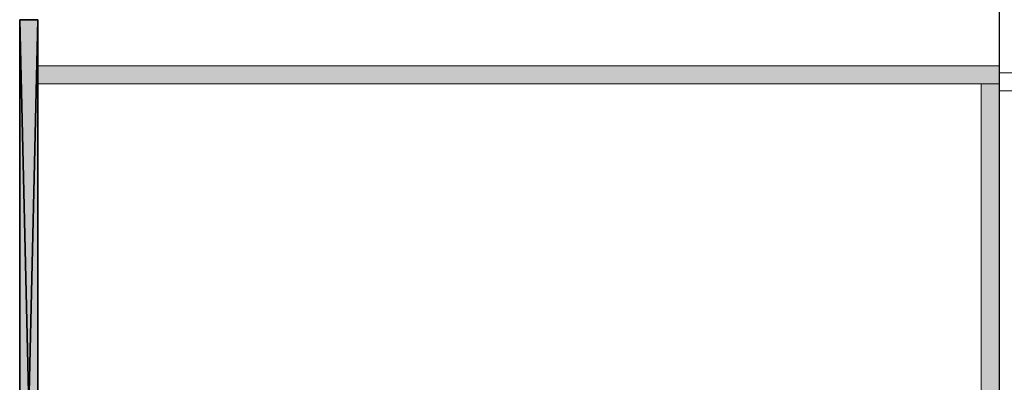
# Model space of a CAD drawing. Header units: inches. Extents: x 15 to 546804, y -66 to 267312.
# Tile 430 of 478: x 444817 to 450293, y 138647 to 140662. Entities that reach past the tile are written whole.
import ezdxf

# ---------------------------------------------------------------- set-up
doc = ezdxf.new("R2010")
doc.units = ezdxf.units.IN
doc.header["$MEASUREMENT"] = 0

msp = doc.modelspace()

# ---------------------------------------------------------------- hatches: boundary and pattern name
at = {"lineweight": 20}
h = msp.add_hatch(color=7, dxfattribs=at)
h.dxf.hatch_style = 1
h.paths.add_polyline_path([(444818.3, 136354.9), (444917.1, 136354.9), (444917.1, 140661.7), (444818.3, 140661.7)])
h = msp.add_hatch(color=7, dxfattribs=at)
h.dxf.hatch_style = 1
h.paths.add_polyline_path([(444917.1, 140305.7), (450265.1, 140305.7), (450265.1, 140405.7), (444917.1, 140405.7)])
h = msp.add_hatch(color=7, dxfattribs=at)
h.dxf.hatch_style = 1
h.paths.add_polyline_path([(450265.1, 140265.7), (450265.1, 140265.7), (450265.1, 140305.7), (450165.1, 140305.7), (450165.1, 136255.7), (450171.3, 136255.7), (450265.1, 136255.7)])

# ---------------------------------------------------------------- linework, layer by layer
at = {"color": 7, "lineweight": 20}
for p, q in [((450265.1, 140365.7, 300), (450267.1, 156655.7, 300)), ((450267.1, 156655.7, 3000), (450265.1, 140365.7, 3000)), ((450267.1, 138716.1, 300), (450267.1, 156655.7, 300)), ((450267.1, 137902.3, 300), (450267.1, 156655.7, 300)), ((450267.1, 156655.7, 300), (450267.1, 136255.7, 300)), ((444818.3, 140661.7), (444818.3, 136354.9)), ((444917.1, 136354.9), (444917.1, 140661.7)), ((450265.1, 140405.7, 300), (444917.1, 140405.7, 300)), ((444917.1, 140405.7, 300), (444917.1, 140305.7, 300)), ((450265.1, 140405.7, 3000), (444917.1, 140405.7, 3000)), ((444917.1, 140405.7, 3000), (444917.1, 140305.7, 3000)), ((444917.1, 140405.7, 300), (444917.1, 140405.7, 3000)), ((450265.1, 140405.7, 300), (444917.1, 140405.7, 300)), ((444917.1, 140405.7, 300), (444917.1, 140305.7, 300)), ((450265.1, 140305.7, 300), (450265.1, 140405.7, 300)), ((450265.1, 140305.7, 3000), (450265.1, 140405.7, 3000)), ((450265.1, 140405.7, 300), (450265.1, 140405.7, 3000)), ((450265.1, 140305.7, 300), (450265.1, 140405.7, 300)), ((451465.1, 140365.7, 3000), (450265.1, 140365.7, 3000)), ((450265.1, 140365.7, 3000), (450265.1, 140365.7, 300)), ((451465.1, 140365.7, 300), (450265.1, 140365.7, 300)), ((450265.1, 140265.7, 3000), (450265.1, 140365.7, 3000)), ((450265.1, 140265.7, 300), (450265.1, 140365.7, 300)), ((450265.1, 140365.7, 300), (450267.1, 137902.3, 300)), ((450265.1, 140365.7, 3000), (450265.1, 140365.7, 1787.7)), ((450265.1, 140365.7, 1787.7), (450265.1, 140365.7, 300)), ((444917.1, 140305.7, 300), (450265.1, 140305.7, 300)), ((444917.1, 140305.7, 3000), (450265.1, 140305.7, 3000)), ((444917.1, 140305.7, 300), (444917.1, 140305.7, 3000)), ((444917.1, 140305.7, 300), (450265.1, 140305.7, 300)), ((450165.1, 140305.7, 300), (450165.1, 136255.7, 300)), ((450265.1, 140305.7, 300), (450165.1, 140305.7, 300)), ((450165.1, 140305.7, 3500), (450165.1, 136255.7, 3500)), ((450265.1, 140305.7, 3500), (450165.1, 140305.7, 3500)), ((450165.1, 140305.7, 300), (450165.1, 140305.7, 3500)), ((450265.1, 140305.7, 300), (450265.1, 140305.7, 3000)), ((450265.1, 136255.7, 300), (450265.1, 140305.7, 300)), ((450265.1, 136255.7, 3500), (450265.1, 140305.7, 3500)), ((450265.1, 140305.7, 300), (450265.1, 140305.7, 3500)), ((451465.1, 140265.7, 3000), (450265.1, 140265.7, 3000)), ((451465.1, 140265.7, 300), (450265.1, 140265.7, 300)), ((450265.1, 140265.7, 3000), (450265.1, 140265.7, 300))]:
    msp.add_line(p, q, dxfattribs=at)
at = {"color": 7}
for p, q in [((444817.1, 136355.7, 3000), (444817.1, 140661.7, 3000)), ((444817.1, 140661.7, 3000), (444917.1, 140661.7, 3000)), ((444817.1, 136355.7, 300), (444817.1, 140661.7, 300)), ((444817.1, 140661.7, 300), (444917.1, 140661.7, 300)), ((444817.1, 140661.7, 300), (444817.1, 140661.7, 3000)), ((444917.1, 140661.7, 3000), (444917.1, 136355.7, 3000)), ((444917.1, 140661.7, 300), (444917.1, 136355.7, 300)), ((444917.1, 140661.7, 300), (444917.1, 140661.7, 3000))]:
    msp.add_line(p, q, dxfattribs=at)
at = {"color": 7, "lineweight": 20}
for points, invisible_edges in [([(442517.1, 136807.1, 300), (450267.1, 156655.7, 300), (444817.1, 136807.1, 300)], 3), ([(444817.1, 136807.1, 300), (450267.1, 156655.7, 300), (444817.1, 136255.7, 300)], 3), ([(444817.1, 136255.7, 300), (450267.1, 156655.7, 300), (450171.3, 136255.7, 300)], 3), ([(450171.3, 136255.7, 300), (450267.1, 156655.7, 300), (450267.1, 136255.7, 300)], 1), ([(450265.1, 140365.7, 3000), (450265.1, 140365.7, 1787.7), (450267.1, 156655.7, 3000)], 2), ([(450265.1, 140365.7, 300), (450267.1, 156655.7, 3000), (450265.1, 140365.7, 1787.7)], 3), ([(450267.1, 156655.7, 300), (450267.1, 156655.7, 3000), (450265.1, 140365.7, 300)], 2), ([(444917.1, 140405.7, 300), (444917.1, 140305.7, 3000), (444917.1, 140405.7, 3000)], 1), ([(444917.1, 140305.7, 3000), (444917.1, 140405.7, 300), (444917.1, 140305.7, 300)], 1), ([(444917.1, 140405.7, 3000), (450265.1, 140405.7, 300), (444917.1, 140405.7, 300)], 1), ([(450265.1, 140405.7, 300), (444917.1, 140405.7, 3000), (450265.1, 140405.7, 3000)], 1), ([(444917.1, 140405.7, 3000), (450265.1, 140305.7, 3000), (450265.1, 140405.7, 3000)], 1), ([(450265.1, 140305.7, 3000), (444917.1, 140405.7, 3000), (444917.1, 140305.7, 3000)], 1), ([(444917.1, 140305.7, 300), (450265.1, 140405.7, 300), (450265.1, 140305.7, 300)], 1), ([(450265.1, 140405.7, 300), (444917.1, 140305.7, 300), (444917.1, 140405.7, 300)], 1), ([(450265.1, 140305.7, 3000), (450265.1, 140405.7, 300), (450265.1, 140405.7, 3000)], 1), ([(450265.1, 140405.7, 300), (450265.1, 140305.7, 3000), (450265.1, 140305.7, 300)], 1), ([(451465.1, 140265.7, 3000), (450265.1, 140365.7, 3000), (450265.1, 140265.7, 3000)], 1), ([(450265.1, 140365.7, 3000), (451465.1, 140265.7, 3000), (451465.1, 140365.7, 3000)], 1), ([(451465.1, 140365.7, 300), (450265.1, 140265.7, 300), (450265.1, 140365.7, 300)], 1), ([(450265.1, 140265.7, 300), (451465.1, 140365.7, 300), (451465.1, 140265.7, 300)], 1), ([(450265.1, 140365.7, 3000), (450265.1, 140265.7, 300), (450265.1, 140265.7, 3000)], 1), ([(450265.1, 140265.7, 300), (450265.1, 140365.7, 3000), (450265.1, 140365.7, 300)], 1), ([(450265.1, 140365.7, 300), (450315.1, 140365.7, 350), (451465.1, 140365.7, 300)], 3), ([(450315.1, 140365.7, 350), (450265.1, 140365.7, 300), (450265.1, 140365.7, 3000)], 13), ([(450315.1, 140365.7, 350), (450265.1, 140365.7, 3000), (450315.1, 140365.7, 2950)], 3), ([(450315.1, 140365.7, 2950), (450265.1, 140365.7, 3000), (451415.1, 140365.7, 2950)], 3), ([(451465.1, 140365.7, 3000), (451415.1, 140365.7, 2950), (450265.1, 140365.7, 3000)], 3), ([(450265.1, 140305.7, 300), (444917.1, 140305.7, 3000), (444917.1, 140305.7, 300)], 1), ([(444917.1, 140305.7, 3000), (450265.1, 140305.7, 300), (450265.1, 140305.7, 3000)], 1), ([(450165.1, 140305.7, 3500), (450265.1, 140305.7, 300), (450165.1, 140305.7, 300)], 1), ([(450265.1, 140305.7, 300), (450165.1, 140305.7, 3500), (450265.1, 140305.7, 3500)], 1), ([(450165.1, 140305.7, 3500), (450165.1, 136255.7, 300), (450165.1, 136255.7, 3500)], 1), ([(450165.1, 136255.7, 300), (450165.1, 140305.7, 3500), (450165.1, 140305.7, 300)], 1), ([(450265.1, 136255.7, 3500), (450165.1, 140305.7, 3500), (450165.1, 136255.7, 3500)], 1), ([(450165.1, 140305.7, 3500), (450265.1, 136255.7, 3500), (450265.1, 140305.7, 3500)], 1), ([(450265.1, 140305.7, 300), (450165.1, 136255.7, 300), (450165.1, 140305.7, 300)], 1), ([(450165.1, 136255.7, 300), (450265.1, 140305.7, 300), (450265.1, 136255.7, 300)], 1), ([(450265.1, 140305.7, 300), (450265.1, 136255.7, 3500), (450265.1, 136255.7, 300)], 1), ([(450265.1, 136255.7, 3500), (450265.1, 140305.7, 300), (450265.1, 140305.7, 3500)], 1), ([(450265.1, 140265.7, 300), (450315.1, 140265.7, 350), (451465.1, 140265.7, 300)], 3), ([(450315.1, 140265.7, 350), (450265.1, 140265.7, 300), (450265.1, 140265.7, 3000)], 13), ([(450315.1, 140265.7, 350), (450265.1, 140265.7, 3000), (450315.1, 140265.7, 2950)], 3), ([(450315.1, 140265.7, 2950), (450265.1, 140265.7, 3000), (451415.1, 140265.7, 2950)], 3), ([(451465.1, 140265.7, 3000), (451415.1, 140265.7, 2950), (450265.1, 140265.7, 3000)], 3)]:
    msp.add_3dface(points, dxfattribs=dict(at, invisible_edges=invisible_edges))
msp.add_3dface([(450267.1, 156655.7, 300), (450267.1, 137902.3, 300), (450265.1, 140365.7, 300)], dxfattribs=at)

# ---------------------------------------------------------------- meshes
at = {"color": 7}
mesh = msp.add_polyface(dxfattribs=at)
corners = [(444917.1, 136355.7, 3000), (444817.1, 140661.7, 3000), (444817.1, 136355.7, 3000), (444917.1, 140661.7, 3000)]
mesh.append_faces([[corners[k] for k in face] for face in [(0, 1, 2), (1, 0, 3)]], dxfattribs={"vtx0": -1, "color": 7})
mesh = msp.add_polyface(dxfattribs=at)
corners = [(444917.1, 140661.7, 300), (444817.1, 136355.7, 300), (444817.1, 140661.7, 300), (444917.1, 136355.7, 300)]
mesh.append_faces([[corners[k] for k in face] for face in [(0, 1, 2), (1, 0, 3)]], dxfattribs={"vtx0": -1, "color": 7})
mesh = msp.add_polyface(dxfattribs=at)
corners = [(444817.1, 140661.7, 3000), (444917.1, 140661.7, 300), (444817.1, 140661.7, 300), (444917.1, 140661.7, 3000)]
mesh.append_faces([[corners[k] for k in face] for face in [(0, 1, 2), (1, 0, 3)]], dxfattribs={"vtx0": -1, "color": 7})
mesh = msp.add_polyface(dxfattribs=at)
corners = [(444817.1, 140661.7, 3000), (444817.1, 136355.7, 300), (444817.1, 136355.7, 3000), (444817.1, 140661.7, 300)]
mesh.append_faces([[corners[k] for k in face] for face in [(0, 1, 2), (1, 0, 3)]], dxfattribs={"vtx0": -1, "color": 7})
mesh = msp.add_polyface(dxfattribs=at)
corners = [(444917.1, 140661.7, 300), (444917.1, 136355.7, 3000), (444917.1, 136355.7, 300), (444917.1, 140661.7, 3000)]
mesh.append_faces([[corners[k] for k in face] for face in [(0, 1, 2), (1, 0, 3)]], dxfattribs={"vtx0": -1, "color": 7})

doc.saveas('drawing.dxf')
